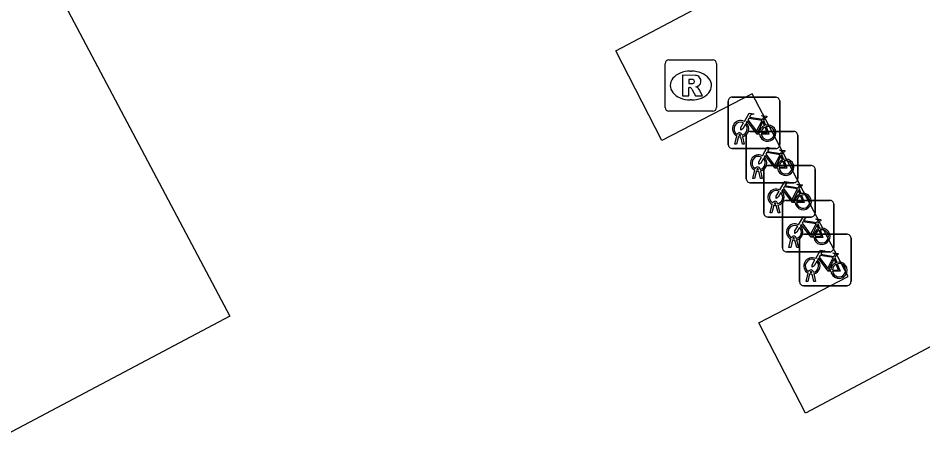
# Model space of a CAD drawing. Extents: x 162880 to 165536, y 384011 to 385179.
# Drawn here: x 163042.88 to 163060.47, y 384154.18 to 384162.6 of the extents above; entities that cross this region are included whole.
import ezdxf

# ---------------------------------------------------------------- set-up
doc = ezdxf.new("R2010")
doc.units = 0
for name, color, linetype in [('IMGEO_Fietsenrek', 7, 'Continuous'), ('IMGEO_Pand', 7, 'Continuous'), ('IMGEO_Rijbaan_lokaal_open', 7, 'Continuous'), ('IMGEO_Rioolput', 7, 'Continuous')]:
    doc.layers.add(name, color=color, linetype=linetype)

msp = doc.modelspace()

# ---------------------------------------------------------------- linework, layer by layer
at = {"layer": 'IMGEO_Fietsenrek'}
for p, q in [((163056.686, 384160.138), (163056.686, 384160.979)), ((163056.686, 384160.979), (163056.686, 384160.138)), ((163056.761, 384161.063), (163057.602, 384161.063)), ((163057.602, 384161.063), (163056.761, 384161.063)), ((163057.686, 384160.988), (163057.686, 384160.147)), ((163057.686, 384160.147), (163057.686, 384160.988)), ((163057.373, 384160.612), (163057.409, 384160.517)), ((163056.813, 384160.147), (163056.852, 384160.307)), ((163056.882, 384160.295), (163056.847, 384160.147)), ((163056.924, 384160.319), (163056.923, 384160.323)), ((163056.965, 384160.147), (163056.931, 384160.289)), ((163056.955, 384160.33), (163056.956, 384160.323)), ((163056.963, 384160.293), (163056.998, 384160.147)), ((163057.036, 384159.472), (163057.036, 384160.313)), ((163057.036, 384160.313), (163057.036, 384159.472)), ((163057.111, 384160.397), (163057.952, 384160.397)), ((163057.952, 384160.397), (163057.111, 384160.397)), ((163058.036, 384160.322), (163058.036, 384159.481)), ((163058.036, 384159.481), (163058.036, 384160.322)), ((163057.611, 384160.063), (163056.77, 384160.063)), ((163056.77, 384160.063), (163057.611, 384160.063)), ((163056.847, 384160.147), (163056.813, 384160.147)), ((163056.998, 384160.147), (163056.965, 384160.147)), ((163057.723, 384159.946), (163057.759, 384159.851)), ((163057.45, 384159.731), (163058.291, 384159.731)), ((163058.291, 384159.731), (163057.45, 384159.731)), ((163057.163, 384159.481), (163057.202, 384159.641)), ((163057.232, 384159.629), (163057.197, 384159.481)), ((163057.274, 384159.653), (163057.273, 384159.657)), ((163057.315, 384159.481), (163057.281, 384159.623)), ((163057.305, 384159.664), (163057.306, 384159.657)), ((163057.313, 384159.627), (163057.348, 384159.481)), ((163057.375, 384158.806), (163057.375, 384159.647)), ((163057.375, 384159.647), (163057.375, 384158.806)), ((163058.375, 384159.656), (163058.375, 384158.815)), ((163058.375, 384158.815), (163058.375, 384159.656)), ((163057.961, 384159.397), (163057.12, 384159.397)), ((163057.12, 384159.397), (163057.961, 384159.397)), ((163057.197, 384159.481), (163057.163, 384159.481)), ((163057.348, 384159.481), (163057.315, 384159.481)), ((163058.062, 384159.28), (163058.098, 384159.185)), ((163057.644, 384158.998), (163057.645, 384158.991)), ((163057.813, 384159.054), (163058.654, 384159.054)), ((163058.654, 384159.054), (163057.813, 384159.054)), ((163057.502, 384158.815), (163057.541, 384158.975)), ((163057.571, 384158.963), (163057.536, 384158.815)), ((163057.613, 384158.987), (163057.612, 384158.991)), ((163057.654, 384158.815), (163057.62, 384158.957)), ((163057.652, 384158.961), (163057.687, 384158.815)), ((163057.738, 384158.129), (163057.738, 384158.97)), ((163057.738, 384158.97), (163057.738, 384158.129)), ((163058.738, 384158.979), (163058.738, 384158.138)), ((163058.738, 384158.138), (163058.738, 384158.979)), ((163058.3, 384158.731), (163057.459, 384158.731)), ((163057.459, 384158.731), (163058.3, 384158.731)), ((163057.536, 384158.815), (163057.502, 384158.815)), ((163057.687, 384158.815), (163057.654, 384158.815)), ((163058.425, 384158.603), (163058.461, 384158.508)), ((163057.865, 384158.138), (163057.904, 384158.298)), ((163057.976, 384158.31), (163057.975, 384158.314)), ((163058.007, 384158.321), (163058.008, 384158.314)), ((163058.072, 384157.47), (163058.072, 384158.311)), ((163058.072, 384158.311), (163058.072, 384157.47)), ((163058.147, 384158.395), (163058.988, 384158.395)), ((163058.988, 384158.395), (163058.147, 384158.395)), ((163059.072, 384158.32), (163059.072, 384157.479)), ((163059.072, 384157.479), (163059.072, 384158.32)), ((163057.899, 384158.138), (163057.865, 384158.138)), ((163057.934, 384158.286), (163057.899, 384158.138)), ((163058.017, 384158.138), (163057.983, 384158.28)), ((163058.015, 384158.284), (163058.05, 384158.138)), ((163058.05, 384158.138), (163058.017, 384158.138)), ((163058.663, 384158.054), (163057.822, 384158.054)), ((163057.822, 384158.054), (163058.663, 384158.054)), ((163058.759, 384157.944), (163058.795, 384157.849)), ((163058.199, 384157.479), (163058.238, 384157.639)), ((163058.268, 384157.627), (163058.233, 384157.479)), ((163058.31, 384157.651), (163058.309, 384157.655)), ((163058.351, 384157.479), (163058.317, 384157.621)), ((163058.341, 384157.662), (163058.342, 384157.655)), ((163058.349, 384157.625), (163058.384, 384157.479)), ((163058.233, 384157.479), (163058.199, 384157.479)), ((163058.384, 384157.479), (163058.351, 384157.479)), ((163058.997, 384157.395), (163058.156, 384157.395)), ((163058.156, 384157.395), (163058.997, 384157.395))]:
    msp.add_line(p, q, dxfattribs=at)
for points in [[(163056.999, 384160.589), (163057.094, 384160.753), (163057.18, 384160.739), (163057.182, 384160.73), (163057.126, 384160.719), (163057.099, 384160.674), (163057.355, 384160.633)], [(163057.295, 384160.345), (163057.245, 384160.345), (163057.054, 384160.596), (163057.035, 384160.564)], [(163057.342, 384160.608), (163057.085, 384160.649), (163057.068, 384160.62), (163057.235, 384160.4), (163057.342, 384160.608)], [(163057.39, 384160.51), (163057.36, 384160.587), (163057.251, 384160.369), (163057.294, 384160.369)], [(163057.355, 384160.633), (163057.38, 384160.682), (163057.374, 384160.686), (163057.351, 384160.69), (163057.339, 384160.697), (163057.338, 384160.7), (163057.34, 384160.705), (163057.435, 384160.69), (163057.437, 384160.68), (163057.427, 384160.667), (163057.415, 384160.661), (163057.401, 384160.667), (163057.373, 384160.612)], [(163057.02, 384160.537), (163056.968, 384160.447), (163056.928, 384160.422), (163056.929, 384160.469), (163056.984, 384160.563)], [(163057.324, 384160.369), (163057.444, 384160.368), (163057.4, 384160.482)], [(163057.42, 384160.489), (163057.475, 384160.344), (163057.325, 384160.344)], [(163057.349, 384159.923), (163057.444, 384160.087), (163057.53, 384160.073), (163057.532, 384160.064), (163057.476, 384160.053), (163057.449, 384160.008), (163057.705, 384159.967)], [(163057.37, 384159.871), (163057.318, 384159.781), (163057.278, 384159.756), (163057.279, 384159.803), (163057.334, 384159.897)], [(163057.645, 384159.679), (163057.595, 384159.679), (163057.404, 384159.93), (163057.385, 384159.898)], [(163057.692, 384159.942), (163057.435, 384159.983), (163057.418, 384159.954), (163057.585, 384159.734), (163057.692, 384159.942)], [(163057.74, 384159.844), (163057.71, 384159.921), (163057.601, 384159.703), (163057.644, 384159.703)], [(163057.705, 384159.967), (163057.73, 384160.016), (163057.724, 384160.02), (163057.701, 384160.024), (163057.689, 384160.031), (163057.688, 384160.034), (163057.69, 384160.039), (163057.785, 384160.024), (163057.787, 384160.014), (163057.777, 384160.001), (163057.765, 384159.995), (163057.751, 384160.001), (163057.723, 384159.946)], [(163057.674, 384159.703), (163057.794, 384159.702), (163057.75, 384159.816)], [(163057.77, 384159.823), (163057.825, 384159.678), (163057.675, 384159.678)], [(163057.688, 384159.257), (163057.783, 384159.421), (163057.869, 384159.407), (163057.871, 384159.398), (163057.815, 384159.387), (163057.788, 384159.342), (163058.044, 384159.301)], [(163058.044, 384159.301), (163058.069, 384159.35), (163058.063, 384159.354), (163058.04, 384159.358), (163058.028, 384159.365), (163058.027, 384159.368), (163058.029, 384159.373), (163058.124, 384159.358), (163058.126, 384159.348), (163058.116, 384159.335), (163058.104, 384159.329), (163058.09, 384159.335), (163058.062, 384159.28)], [(163057.709, 384159.205), (163057.657, 384159.115), (163057.617, 384159.09), (163057.618, 384159.137), (163057.673, 384159.231)], [(163057.984, 384159.013), (163057.934, 384159.013), (163057.743, 384159.264), (163057.724, 384159.232)], [(163058.031, 384159.276), (163057.774, 384159.317), (163057.757, 384159.288), (163057.924, 384159.068), (163058.031, 384159.276)], [(163058.079, 384159.178), (163058.049, 384159.255), (163057.94, 384159.037), (163057.983, 384159.037)], [(163058.013, 384159.037), (163058.133, 384159.036), (163058.089, 384159.15)], [(163058.109, 384159.157), (163058.164, 384159.012), (163058.014, 384159.012)], [(163058.051, 384158.58), (163058.146, 384158.744), (163058.232, 384158.73), (163058.234, 384158.721), (163058.178, 384158.71), (163058.151, 384158.665), (163058.407, 384158.624)], [(163058.407, 384158.624), (163058.432, 384158.673), (163058.426, 384158.677), (163058.403, 384158.681), (163058.391, 384158.688), (163058.39, 384158.691), (163058.392, 384158.696), (163058.487, 384158.681), (163058.489, 384158.671), (163058.479, 384158.658), (163058.467, 384158.652), (163058.453, 384158.658), (163058.425, 384158.603)], [(163058.072, 384158.528), (163058.02, 384158.438), (163057.98, 384158.413), (163057.981, 384158.46), (163058.036, 384158.554)], [(163058.347, 384158.336), (163058.297, 384158.336), (163058.106, 384158.587), (163058.087, 384158.555)], [(163058.394, 384158.599), (163058.137, 384158.64), (163058.12, 384158.611), (163058.287, 384158.391), (163058.394, 384158.599)], [(163058.442, 384158.501), (163058.412, 384158.578), (163058.303, 384158.36), (163058.346, 384158.36)], [(163058.376, 384158.36), (163058.496, 384158.359), (163058.452, 384158.473)], [(163058.472, 384158.48), (163058.527, 384158.335), (163058.377, 384158.335)], [(163058.385, 384157.921), (163058.48, 384158.085), (163058.566, 384158.071), (163058.568, 384158.062), (163058.512, 384158.051), (163058.485, 384158.006), (163058.741, 384157.965)], [(163058.728, 384157.94), (163058.471, 384157.981), (163058.454, 384157.952), (163058.621, 384157.732), (163058.728, 384157.94)], [(163058.741, 384157.965), (163058.766, 384158.014), (163058.76, 384158.018), (163058.737, 384158.022), (163058.725, 384158.029), (163058.724, 384158.032), (163058.726, 384158.037), (163058.821, 384158.022), (163058.823, 384158.012), (163058.813, 384157.999), (163058.801, 384157.993), (163058.787, 384157.999), (163058.759, 384157.944)], [(163058.406, 384157.869), (163058.354, 384157.779), (163058.314, 384157.754), (163058.315, 384157.801), (163058.37, 384157.895)], [(163058.681, 384157.677), (163058.631, 384157.677), (163058.44, 384157.928), (163058.421, 384157.896)], [(163058.776, 384157.842), (163058.746, 384157.919), (163058.637, 384157.701), (163058.68, 384157.701)], [(163058.71, 384157.701), (163058.83, 384157.7), (163058.786, 384157.814)], [(163058.806, 384157.821), (163058.861, 384157.676), (163058.711, 384157.676)]]:
    msp.add_lwpolyline(points, dxfattribs=at)
for centre, radius, start, end in [((163056.764, 384160.985), 0.0779, 92.4484, 184.2845), ((163056.764, 384160.985), 0.0779, 92.4484, 184.2845), ((163057.608, 384160.985), 0.0779, 2.4484, 94.2845), ((163057.608, 384160.985), 0.0779, 2.4484, 94.2845), ((163056.926, 384160.448), 0.159, 62.6766, 242.1369), ((163056.926, 384160.448), 0.129, 63.3192, 238.903), ((163056.926, 384160.448), 0.129, 283.6043, 43.4302), ((163056.926, 384160.448), 0.159, 283.5766, 46.6042), ((163057.453, 384160.364), 0.159, 113.3408, 178.3217), ((163057.453, 384160.364), 0.159, 187.0065, 105.7708), ((163057.453, 384160.364), 0.129, 113.923, 177.9556), ((163057.453, 384160.364), 0.129, 188.6715, 104.5883), ((163056.906, 384160.319), 0.0499, 12.8025, 158.6934), ((163056.926, 384160.448), 0.159, 253.9967, 271.7867), ((163056.906, 384160.319), 0.0174, 12.8025, 163.4502), ((163056.926, 384160.448), 0.129, 253.415, 269.0204), ((163057.114, 384160.319), 0.0779, 92.4484, 184.2845), ((163057.114, 384160.319), 0.0779, 92.4484, 184.2845), ((163057.958, 384160.319), 0.0779, 2.4484, 94.2845), ((163057.958, 384160.319), 0.0779, 2.4484, 94.2845), ((163056.764, 384160.141), 0.0779, 182.4484, 274.2845), ((163056.764, 384160.141), 0.0779, 182.4484, 274.2845), ((163057.608, 384160.141), 0.0779, 272.4484, 4.2845), ((163057.608, 384160.141), 0.0779, 272.4484, 4.2845), ((163057.276, 384159.782), 0.159, 62.6766, 242.1369), ((163057.276, 384159.782), 0.129, 63.3192, 238.903), ((163057.276, 384159.782), 0.159, 283.5766, 46.6042), ((163057.256, 384159.653), 0.0499, 12.8025, 158.6934), ((163057.276, 384159.782), 0.129, 283.6043, 43.4302), ((163057.453, 384159.653), 0.0779, 92.4484, 184.2845), ((163057.453, 384159.653), 0.0779, 92.4484, 184.2845), ((163057.803, 384159.698), 0.159, 113.3408, 178.3217), ((163057.803, 384159.698), 0.159, 187.0065, 105.7708), ((163057.803, 384159.698), 0.129, 113.923, 177.9556), ((163057.803, 384159.698), 0.129, 188.6715, 104.5883), ((163058.297, 384159.653), 0.0779, 2.4484, 94.2845), ((163058.297, 384159.653), 0.0779, 2.4484, 94.2845), ((163057.276, 384159.782), 0.159, 253.9967, 271.7867), ((163057.256, 384159.653), 0.0174, 12.8025, 163.4502), ((163057.276, 384159.782), 0.129, 253.415, 269.0204), ((163057.114, 384159.475), 0.0779, 182.4484, 274.2845), ((163057.114, 384159.475), 0.0779, 182.4484, 274.2845), ((163057.958, 384159.475), 0.0779, 272.4484, 4.2845), ((163057.958, 384159.475), 0.0779, 272.4484, 4.2845), ((163057.615, 384159.116), 0.159, 62.6766, 242.1369), ((163057.615, 384159.116), 0.129, 63.3192, 238.903), ((163057.615, 384159.116), 0.129, 283.6043, 43.4302), ((163057.615, 384159.116), 0.159, 283.5766, 46.6042), ((163058.142, 384159.032), 0.159, 113.3408, 178.3217), ((163058.142, 384159.032), 0.159, 187.0065, 105.7708), ((163057.595, 384158.987), 0.0499, 12.8025, 158.6934), ((163057.595, 384158.987), 0.0174, 12.8025, 163.4502), ((163057.816, 384158.976), 0.0779, 92.4484, 184.2845), ((163057.816, 384158.976), 0.0779, 92.4484, 184.2845), ((163058.142, 384159.032), 0.129, 113.923, 177.9556), ((163058.142, 384159.032), 0.129, 188.6715, 104.5883), ((163058.66, 384158.976), 0.0779, 2.4484, 94.2845), ((163058.66, 384158.976), 0.0779, 2.4484, 94.2845), ((163057.615, 384159.116), 0.159, 253.9967, 271.7867), ((163057.615, 384159.116), 0.129, 253.415, 269.0204), ((163057.453, 384158.809), 0.0779, 182.4484, 274.2845), ((163057.453, 384158.809), 0.0779, 182.4484, 274.2845), ((163058.297, 384158.809), 0.0779, 272.4484, 4.2845), ((163058.297, 384158.809), 0.0779, 272.4484, 4.2845), ((163057.978, 384158.439), 0.159, 62.6766, 242.1369), ((163057.978, 384158.439), 0.129, 63.3192, 238.903), ((163057.978, 384158.439), 0.129, 283.6043, 43.4302), ((163057.978, 384158.439), 0.159, 283.5766, 46.6042), ((163058.505, 384158.355), 0.159, 113.3408, 178.3217), ((163058.505, 384158.355), 0.159, 187.0065, 105.7708), ((163058.505, 384158.355), 0.129, 113.923, 177.9556), ((163058.505, 384158.355), 0.129, 188.6715, 104.5883), ((163057.958, 384158.31), 0.0499, 12.8025, 158.6934), ((163057.958, 384158.31), 0.0174, 12.8025, 163.4502), ((163057.978, 384158.439), 0.129, 253.415, 269.0204), ((163058.15, 384158.317), 0.0779, 92.4484, 184.2845), ((163058.15, 384158.317), 0.0779, 92.4484, 184.2845), ((163058.994, 384158.317), 0.0779, 2.4484, 94.2845), ((163058.994, 384158.317), 0.0779, 2.4484, 94.2845), ((163057.816, 384158.132), 0.0779, 182.4484, 274.2845), ((163057.816, 384158.132), 0.0779, 182.4484, 274.2845), ((163057.978, 384158.439), 0.159, 253.9967, 271.7867), ((163058.66, 384158.132), 0.0779, 272.4484, 4.2845), ((163058.66, 384158.132), 0.0779, 272.4484, 4.2845), ((163058.312, 384157.78), 0.159, 62.6766, 242.1369), ((163058.312, 384157.78), 0.129, 63.3192, 238.903), ((163058.312, 384157.78), 0.129, 283.6043, 43.4302), ((163058.312, 384157.78), 0.159, 283.5766, 46.6042), ((163058.839, 384157.696), 0.159, 113.3408, 178.3217), ((163058.839, 384157.696), 0.159, 187.0065, 105.7708), ((163058.839, 384157.696), 0.129, 113.923, 177.9556), ((163058.839, 384157.696), 0.129, 188.6715, 104.5883), ((163058.292, 384157.651), 0.0499, 12.8025, 158.6934), ((163058.312, 384157.78), 0.159, 253.9967, 271.7867), ((163058.292, 384157.651), 0.0174, 12.8025, 163.4502), ((163058.312, 384157.78), 0.129, 253.415, 269.0204), ((163058.15, 384157.473), 0.0779, 182.4484, 274.2845), ((163058.15, 384157.473), 0.0779, 182.4484, 274.2845), ((163058.994, 384157.473), 0.0779, 272.4484, 4.2845), ((163058.994, 384157.473), 0.0779, 272.4484, 4.2845)]:
    msp.add_arc(centre, radius, start, end, dxfattribs=at)
at = {"layer": 'IMGEO_Pand'}
msp.add_lwpolyline([(163033.824, 384165.861), (163040.359, 384169.323), (163046.995, 384156.799), (163020.539, 384142.773), (163016.009, 384151.324)], dxfattribs=at)
at = {"layer": 'IMGEO_Rijbaan_lokaal_open'}
msp.add_lwpolyline([(163065.193, 384158.642), (163058.189, 384154.914), (163057.28, 384156.673), (163059.018, 384157.571), (163057.151, 384161.127), (163055.394, 384160.217), (163054.499, 384161.962), (163056.23, 384162.878), (163054.387, 384166.42), (163052.594, 384165.512), (163051.693, 384167.261), (163053.459, 384168.191), (163051.597, 384171.7), (163049.824, 384170.806), (163048.882, 384172.577), (163050.638, 384173.48), (163048.747, 384177.013)], dxfattribs=at)
at = {"layer": 'IMGEO_Rioolput'}
for p, q in [((163055.458, 384160.862), (163055.458, 384161.714)), ((163055.533, 384161.788), (163056.385, 384161.788)), ((163056.459, 384161.714), (163056.459, 384160.862)), ((163055.946, 384161.568), (163055.971, 384161.568)), ((163055.969, 384161.008), (163055.944, 384161.008)), ((163056.385, 384160.788), (163055.533, 384160.788))]:
    msp.add_line(p, q, dxfattribs=at)
for points in [[(163055.458, 384160.862), (163055.458, 384161.714)], [(163055.533, 384161.788), (163056.385, 384161.788)], [(163056.459, 384161.714), (163056.459, 384160.862)], [(163056.047, 384161.486), (163055.795, 384161.488), (163055.795, 384161.088)], [(163055.973, 384161.407), (163055.919, 384161.407), (163055.919, 384161.326)], [(163055.919, 384161.326), (163055.971, 384161.326)], [(163055.795, 384161.088), (163055.919, 384161.088), (163055.919, 384161.25), (163055.93, 384161.25)], [(163055.977, 384161.221), (163056.048, 384161.088), (163056.188, 384161.088), (163056.123, 384161.214)], [(163056.385, 384160.788), (163055.533, 384160.788)]]:
    msp.add_lwpolyline(points, dxfattribs=at)
for centre, radius, start, end in [((163055.535, 384161.712), 0.0765, 91.552, 178.448), ((163055.535, 384161.712), 0.0765, 91.552, 178.448), ((163056.383, 384161.712), 0.0765, 1.552, 88.448), ((163056.383, 384161.712), 0.0765, 1.552, 88.448), ((163056.046, 384161.376), 0.109, 350.3612, 89.416), ((163055.955, 384161.515), 0.19, 274.7715, 282.9687), ((163055.979, 384161.311), 0.0964, 77.0061, 93.1865), ((163055.993, 384161.368), 0.0378, 276.6634, 79.6772), ((163056.044, 384161.376), 0.112, 277.5842, 350.9817), ((163055.929, 384161.197), 0.0533, 26.0293, 88.6989), ((163056.028, 384161.161), 0.108, 29.5134, 73.7905), ((163055.535, 384160.864), 0.0765, 181.552, 268.448), ((163055.535, 384160.864), 0.0765, 181.552, 268.448), ((163056.383, 384160.864), 0.0765, 271.552, 358.448), ((163056.383, 384160.864), 0.0765, 271.552, 358.448)]:
    msp.add_arc(centre, radius, start, end, dxfattribs=at)
for centre, major_axis, ratio, start_param, end_param in [((163055.945, 384161.288), (-0.387, 0.002), 0.722429, 4.712389, 7.853982), ((163055.97, 384161.288), (-0.39, 0.002), 0.717154, 1.570796, 4.712389)]:
    msp.add_ellipse(centre, major_axis=major_axis, ratio=ratio, start_param=start_param, end_param=end_param, dxfattribs=at)

doc.saveas('drawing.dxf')
